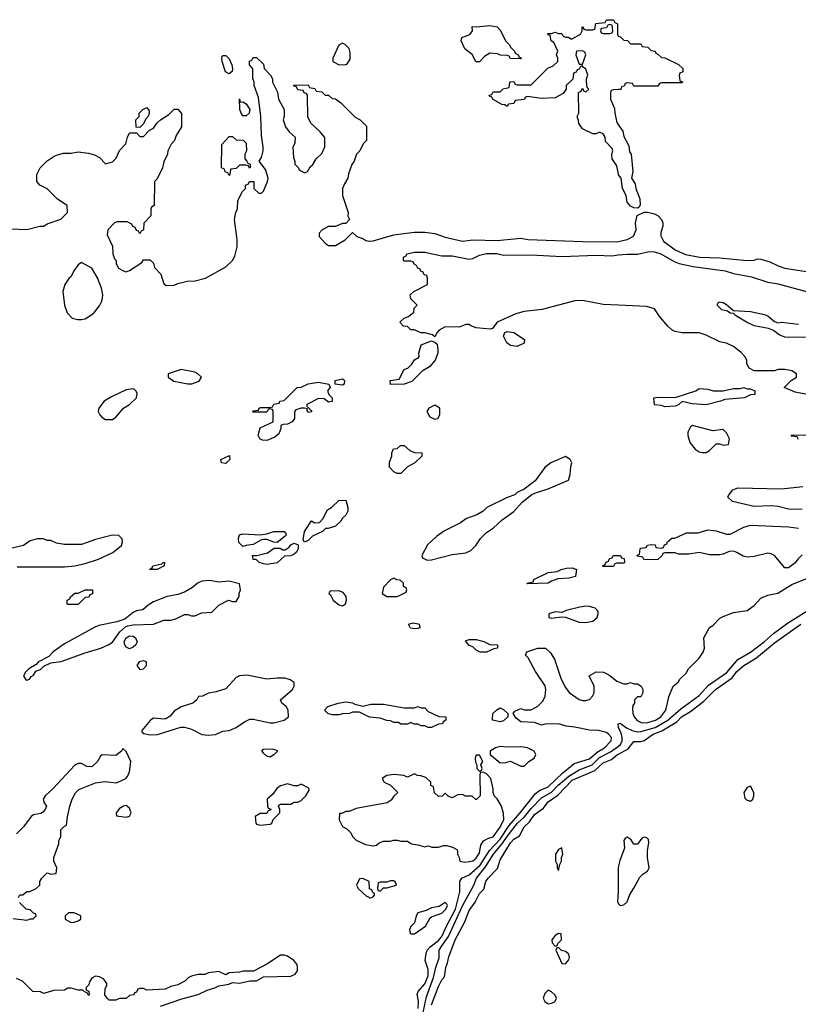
# Model space of a CAD drawing. Header units: inches. Extents: x 2348341 to 2479810, y 460419 to 613669.
# Tile 270 of 656: x 2386509 to 2391048, y 542715 to 548454. Entities that reach past the tile are written whole.
import ezdxf

# ---------------------------------------------------------------- set-up
doc = ezdxf.new("R2010")
doc.units = ezdxf.units.IN
doc.header["$MEASUREMENT"] = 0
doc.layers.add('C3584', color=7, linetype='Continuous')
doc.layers.add('C3594', color=7, linetype='Continuous')

msp = doc.modelspace()

# ---------------------------------------------------------------- linework, layer by layer
at = {"layer": 'C3584', "color": 2}
for points, elevation in [([(2390000, 547553.2), (2389990, 547601.2), (2389962.4, 547642.4), (2389960.7, 547670), (2389966, 547690), (2389962.7, 547702.7), (2389924.1, 547744.1), (2389921.2, 547770), (2389910, 547788.7), (2389890, 547798), (2389870, 547788), (2389850, 547788), (2389790, 547818), (2389768.4, 547848.4), (2389767.3, 547867.3), (2389758, 547890), (2389768, 547910), (2389766, 548030), (2389782, 548038), (2389790, 548054), (2389798, 548038), (2389810, 548034), (2389826, 548050), (2389818, 548058), (2389813.2, 548093.2), (2389812.7, 548110), (2389821.2, 548130), (2389810, 548166), (2389795.3, 548175.3), (2389790, 548186), (2389778, 548182), (2389770, 548166), (2389758, 548162), (2389752.7, 548147.3), (2389738, 548142), (2389732.7, 548107.3), (2389694, 548070), (2389694, 548050), (2389676.9, 548023.1), (2389630, 547998), (2389550, 547995.3), (2389470, 548006), (2389458, 548002), (2389450, 547988), (2389398, 547982), (2389390, 547966), (2389358, 547962), (2389350, 547948), (2389338, 547958), (2389320.4, 547960.4), (2389268.4, 547988.4), (2389262, 548002), (2389247.3, 548007.3), (2389246, 548014), (2389262, 548018), (2389270, 548034), (2389310, 548034), (2389328.4, 548051.6), (2389362, 548058), (2389366, 548090), (2389370, 548092), (2389390, 548094), (2389398, 548078), (2389410, 548074), (2389490, 548074), (2389590, 548174), (2389616.4, 548183.6), (2389646, 548210), (2389646, 548230), (2389638, 548250), (2389646, 548270), (2389622, 548322), (2389608, 548330), (2389602, 548362), (2389590, 548366), (2389587.3, 548372.7), (2389610, 548374), (2389630, 548382), (2389650, 548374), (2389670, 548374), (2389678, 548358), (2389692, 548352), (2389708, 548352), (2389722, 548342), (2389730, 548342), (2389778, 548370), (2389788, 548390), (2389788, 548412), (2389794, 548410), (2389798, 548398), (2389810, 548394), (2389850, 548394), (2389862, 548398), (2389867.3, 548432.7), (2389922, 548438), (2389930, 548454), (2389970, 548454), (2389978, 548438), (2389994, 548430), (2389994, 548370), (2389998, 548358), (2390000, 548357.3)], 46), ([(2386410, 547236), (2386550, 547230.8), (2386626, 547250), (2386650, 547251.3), (2386670, 547264.7), (2386748.9, 547291.1), (2386788, 547330), (2386786, 547370), (2386730, 547408), (2386670, 547468), (2386626, 547490), (2386608, 547510), (2386608.9, 547551.1), (2386628, 547590), (2386669.3, 547630.7), (2386710, 547658), (2386730, 547666), (2386764.7, 547675.3), (2386810, 547676), (2386850, 547682.8), (2386910, 547676), (2386945.4, 547665.4), (2386974, 547650), (2387010, 547614), (2387050, 547626), (2387072.3, 547647.7), (2387090, 547692), (2387128, 547730), (2387138, 547770), (2387150, 547794), (2387190, 547794), (2387210, 547774), (2387230, 547774), (2387266, 547810), (2387290, 547822), (2387308.9, 547851.1), (2387329.1, 547870.9), (2387378, 547902), (2387410, 547932), (2387430, 547932), (2387452.7, 547907.3), (2387452, 547830), (2387422, 547778), (2387411.3, 547750), (2387391.1, 547728.9), (2387372, 547690), (2387371.3, 547670), (2387350, 547626), (2387342, 547590), (2387310, 547526), (2387294, 547510), (2387292, 547370), (2387278, 547362), (2387274, 547350), (2387274, 547310), (2387232.7, 547267.3), (2387231.6, 547228.4), (2387218, 547222), (2387210, 547206), (2387202, 547222), (2387190, 547226), (2387182, 547242), (2387166, 547250), (2387162, 547262), (2387136.4, 547276.4), (2387076.4, 547276.4), (2387062, 547270), (2387022, 547230), (2387019.6, 547199.6), (2387050, 547134), (2387051.3, 547090), (2387061, 547061), (2387071.3, 547050), (2387072, 547030), (2387085.4, 547005.4), (2387114, 546990), (2387130, 546984.7), (2387150, 546991.3), (2387220.4, 547039.6), (2387230, 547054), (2387270, 547054), (2387290, 547034), (2387294, 547010), (2387331.3, 546970), (2387350, 546914), (2387365.4, 546905.4), (2387410, 546906), (2387430, 546916), (2387486, 546930), (2387531.1, 546931.1), (2387591.9, 546948.1), (2387710, 547014), (2387749.2, 547050), (2387764.1, 547075.9), (2387777.2, 547130), (2387777.2, 547170), (2387762, 547290), (2387768.4, 547331.6), (2387778, 547350), (2387780.4, 547399.6), (2387808.4, 547451.6), (2387826, 547470), (2387826, 547490), (2387842, 547498), (2387848.4, 547511.6), (2387874, 547510), (2387874, 547470), (2387903.6, 547443.6), (2387918, 547442), (2387930, 547454), (2387953.2, 547510), (2387957.2, 547530), (2387941.2, 547581.2), (2387906, 547630), (2387918, 547650), (2387928.7, 547690), (2387929, 547710), (2387918, 547778), (2387914, 547890), (2387900.4, 548000.4), (2387875.3, 548070), (2387875.3, 548090), (2387868.4, 548111.6), (2387867.3, 548167.3), (2387848, 548190), (2387848.4, 548211.6), (2387862, 548218), (2387870, 548234), (2387890, 548234), (2387930, 548194), (2387934, 548170), (2387971.1, 548131.1), (2387982, 548110), (2387982, 548090), (2388011.6, 548031.6), (2388018, 547990), (2388051.1, 547931.1), (2388051.3, 547890), (2388044.7, 547870), (2388058, 547830), (2388079.6, 547799.6), (2388114, 547770), (2388112.7, 547732.7), (2388102, 547710), (2388104.7, 547650), (2388112.7, 547627.3), (2388112.7, 547612.7), (2388134, 547590), (2388138, 547578), (2388170, 547562), (2388186, 547570), (2388203.1, 547596.9), (2388218, 547610), (2388236.4, 547643.6), (2388270, 547674), (2388287.3, 547712.7), (2388287.3, 547767.3), (2388260.4, 547800.4), (2388206, 547850), (2388188.4, 547888.4), (2388186, 548010), (2388182, 548022), (2388168, 548028), (2388162, 548042), (2388130, 548046), (2388122, 548062), (2388107.3, 548067.3), (2388107.3, 548072.7), (2388190, 548074), (2388198, 548058), (2388230, 548052), (2388238, 548038), (2388270, 548034), (2388290, 548014), (2388310, 548014), (2388330, 547994), (2388350, 547992), (2388382, 547970), (2388465.4, 547885.4), (2388494, 547870), (2388530, 547834), (2388531.3, 547750), (2388512, 547730), (2388492, 547690), (2388472, 547670), (2388458, 547630), (2388444.7, 547610), (2388425.4, 547554.6), (2388422, 547530), (2388402, 547498), (2388391.3, 547470), (2388391, 547430), (2388424.7, 547330), (2388422, 547310), (2388431.6, 547288.4), (2388410, 547266), (2388390, 547266), (2388350, 547248), (2388310, 547248), (2388271.6, 547228.4), (2388254, 547210), (2388254, 547190), (2388292, 547150), (2388310, 547138), (2388350, 547138), (2388406, 547170), (2388450, 547214), (2388474, 547190), (2388510, 547178), (2388527.3, 547167.3), (2388550, 547162.8), (2388570, 547164), (2388690, 547199.3), (2388733.4, 547206.6), (2388810, 547214.9), (2388870, 547215.5), (2388930, 547207.7), (2388990, 547186.4), (2389090, 547163.1), (2389150, 547170.6), (2389292.7, 547167.3), (2389430, 547180.7), (2389473.7, 547173.7), (2389790, 547160.5), (2389990, 547159.3), (2390000, 547161.6)], 46), ([(2390000, 548046.9), (2389970, 548046), (2389958, 548042), (2389954, 548030), (2389954, 547990), (2389976.9, 547936.9), (2389978, 547910), (2389990, 547854), (2390000, 547839.8)], 46), ([(2390000, 546790.5), (2389910, 546794.5), (2389790, 546818), (2389744.5, 546815.5), (2389555.2, 546764.8), (2389450, 546752.7), (2389401.4, 546738.6), (2389292, 546690), (2389266, 546654), (2389250.8, 546649.2), (2389170, 546658), (2389138, 546670), (2389130, 546678), (2389110, 546678), (2389070, 546662), (2388990, 546664), (2388955.3, 546644.7), (2388942, 546630), (2388930, 546606), (2388916.4, 546616.4), (2388870, 546628), (2388848.4, 546628.4), (2388810, 546646), (2388790, 546646), (2388770, 546666), (2388747.3, 546667.3), (2388726, 546690), (2388750, 546714), (2388776.4, 546723.6), (2388806, 546750), (2388808.4, 546771.6), (2388826, 546790), (2388790, 546826), (2388786, 546850), (2388806, 546870), (2388886, 546910), (2388886, 546950), (2388882, 546962), (2388867.3, 546967.3), (2388862, 546982), (2388847.3, 546987.3), (2388842, 547002), (2388830, 547006), (2388822, 547022), (2388808, 547028), (2388802, 547042), (2388790, 547046), (2388750, 547046), (2388746, 547050), (2388746, 547070), (2388762, 547078), (2388766, 547090), (2388810, 547098), (2388870, 547098), (2388970, 547078), (2389030, 547078), (2389130, 547058), (2389150, 547062), (2389190, 547082), (2389230, 547090.7), (2389290, 547090.8), (2389330, 547082), (2389490, 547082.8), (2389670, 547073.4), (2389870, 547080.5), (2389961.5, 547078.5), (2390000, 547082.5)], 42), ([(2386494.6, 545265.4), (2386770, 545264), (2386830, 545270.8), (2386890, 545284), (2386968, 545310), (2387051.7, 545348.3), (2387102, 545390), (2387108, 545410), (2387107.3, 545427.3), (2387087.3, 545447.3), (2387050, 545448.7), (2386950, 545424), (2386870, 545395.3), (2386770, 545395.3), (2386723.1, 545403.1), (2386690, 545418), (2386670, 545418), (2386647.3, 545427.3), (2386610, 545428), (2386570, 545415.3), (2386530.8, 545389.2), (2386430, 545365.2)], 46), ([(2390000, 545286), (2389990, 545286), (2389978, 545282), (2389970, 545266), (2389910, 545266), (2389906, 545270), (2389922, 545278), (2389927.3, 545292.7), (2389942, 545298), (2389947.3, 545312.7), (2389962, 545318), (2389968.4, 545331.6), (2390000, 545331.6)], 42), ([(2388832.9, 542690), (2388833.9, 542733.9), (2388825.4, 542774.6), (2388832, 542790), (2388870, 542834.9), (2388890, 542881), (2388890, 542918), (2388873.2, 542970), (2388878, 543010), (2388885.1, 543030), (2388902, 543050), (2388950, 543086.5), (2388970.8, 543110), (2388997.2, 543170), (2389050, 543268.7), (2389075.4, 543370), (2389074.5, 543430), (2389086, 543450), (2389130, 543470.3), (2389193.5, 543526.5), (2389247.9, 543612.1), (2389310, 543678), (2389363, 543757), (2389426.9, 543830), (2389515.8, 543944.2), (2389538.7, 543961.3), (2389590, 543981.7), (2389675.2, 544064.8), (2389741.8, 544118.2), (2389830, 544145.7), (2389874.7, 544185.3), (2389918, 544210), (2389957.2, 544250), (2389959, 544270), (2389942, 544290), (2389930, 544299), (2389886, 544310), (2389830, 544313.2), (2389746, 544330), (2389695.1, 544335.1), (2389650, 544349), (2389571.6, 544348.4), (2389550, 544342), (2389510, 544358), (2389430, 544362), (2389403.1, 544383.1), (2389386, 544410), (2389396.4, 544423.6), (2389430, 544438), (2389450, 544432), (2389490, 544432), (2389530, 544452), (2389558, 544482), (2389572.7, 544510), (2389576, 544550), (2389571.8, 544571.8), (2389515.5, 544655.5), (2389474, 544734), (2389458, 544750), (2389466, 544770), (2389530, 544791.3), (2389574, 544790), (2389603.6, 544763.6), (2389626.4, 544726.4), (2389666, 544610), (2389690, 544562), (2389711.6, 544531.6), (2389770, 544491.3), (2389790, 544484.7), (2389810, 544484.7), (2389830, 544492), (2389848, 544510), (2389858, 544530), (2389858, 544570), (2389828, 544630), (2389870, 544652), (2389914, 544650), (2389950, 544631.3), (2389990, 544598), (2390000, 544594)], 42), ([(2390000, 544329), (2389999.5, 544330), (2389998, 544350), (2390000, 544350.5)], 38), ([(2386502, 543338), (2386510, 543352), (2386527.3, 543352.7), (2386550, 543372), (2386567.3, 543372.7), (2386606, 543390), (2386626, 543410), (2386626, 543430), (2386638, 543450), (2386670, 543482), (2386690, 543474), (2386722, 543478), (2386726, 543510), (2386708.7, 543548.7), (2386708.7, 543570), (2386738, 543650), (2386738, 543670), (2386748, 543690), (2386748.4, 543731.6), (2386770, 543754), (2386782, 543758), (2386787.3, 543807.3), (2386802, 543870), (2386814, 543910), (2386833.6, 543946.4), (2386854, 543966), (2386950, 544004.7), (2387006, 544014), (2387073.6, 544006.4), (2387128, 544030), (2387138, 544042), (2387148.7, 544070), (2387156, 544130), (2387130, 544188), (2387110, 544206), (2387102, 544190), (2387070, 544164), (2386990, 544168), (2386979.6, 544160.4), (2386962, 544130), (2386930, 544098), (2386900.4, 544100.4), (2386870, 544118), (2386850, 544118), (2386830, 544108), (2386702.8, 543970), (2386657.3, 543930), (2386646.8, 543910), (2386651, 543890), (2386664.7, 543870), (2386658, 543850), (2386644.5, 543835.5), (2386633, 543827), (2386590, 543819.3), (2386576, 543810), (2386530.6, 543749.4), (2386490, 543709)], 46), ([(2388856.5, 542650), (2388881, 542759), (2388921.8, 542870), (2388934, 542930), (2388954.5, 542985.5), (2388955.3, 543030), (2388965.1, 543050), (2389009, 543110), (2389090, 543288.4), (2389155.8, 543410), (2389171.1, 543450), (2389224.4, 543515.6), (2389270.8, 543590), (2389324.7, 543655.3), (2389350, 543693.6), (2389411.9, 543770), (2389452.1, 543807.9), (2389490, 543856.9), (2389550, 543918.5), (2389610, 543951.1), (2389648.3, 543991.7), (2389710, 544044.3), (2389770, 544081.6), (2389845.4, 544110), (2389890, 544153.7), (2389953.8, 544186.2), (2390000, 544219.6)], 38), ([(2388910, 542711.3), (2388950, 542818), (2388970, 542858), (2388985.2, 542874.8), (2388993.2, 542930), (2389003.9, 542956.1), (2389010, 542992), (2389047.8, 543090), (2389104.2, 543195.8), (2389130, 543261), (2389165.1, 543310), (2389190, 543360.7), (2389213.8, 543386.2), (2389227.3, 543430), (2389239.3, 543450), (2389293.8, 543506.2), (2389310, 543556), (2389370, 543656.3), (2389390, 543677.1), (2389422.7, 543697.3), (2389449.6, 543750), (2389481, 543779), (2389510, 543822), (2389562.4, 543857.6), (2389590, 543894.4), (2389646.2, 543933.8), (2389730, 544020.3), (2389861.6, 544078.4), (2389910, 544122.4), (2389958.6, 544141.4), (2389994.5, 544170), (2390000, 544173.1)], 34), ([(2390000, 543521.1), (2389997.3, 543510), (2389998.8, 543370), (2389994.8, 543314.8), (2389999.8, 543299.8), (2390000, 543299.6)], 34), ([(2386470, 543214), (2386550, 543204.7), (2386572.7, 543212.7), (2386587.3, 543212.7), (2386606, 543230), (2386602, 543242), (2386590, 543246), (2386570, 543266), (2386546, 543270), (2386507.3, 543307.3)], 46), ([(2387330, 542704.7), (2387453.6, 542746.4), (2387550, 542771), (2387602, 542798), (2387646, 542810), (2387670, 542822), (2387727.3, 542832.7), (2387750, 542842), (2387790, 542838), (2387851.6, 542851.6), (2387890, 542852), (2387930, 542874), (2388090, 542878), (2388115.3, 542890), (2388128, 542910), (2388128, 542930), (2388127.3, 542947.3), (2388108, 542970), (2388070, 542995.3), (2388050, 543002), (2388030, 543002), (2387950, 542948), (2387871.6, 542908.4), (2387811.6, 542908.4), (2387790, 542902), (2387730, 542898), (2387710, 542886), (2387670, 542906), (2387610, 542898), (2387588.4, 542888.4), (2387550, 542888), (2387510, 542878), (2387491.1, 542868.9), (2387470.9, 542849.1), (2387430, 542828.7), (2387390, 542818), (2387356.9, 542803.1), (2387250, 542798), (2387230, 542806), (2387210, 542806), (2387198, 542802), (2387190, 542786), (2387178, 542782), (2387174, 542770), (2387150, 542766), (2387130, 542748), (2387090, 542748), (2387070, 542738), (2387030, 542738), (2387018, 542750), (2387006, 542770), (2387007.3, 542807.3), (2387016.4, 542823.6), (2387016.4, 542836.4), (2387000.4, 542860.4), (2386974.6, 542874.6), (2386950, 542878), (2386930, 542868), (2386918, 542850), (2386911.6, 542828.4), (2386894, 542810), (2386898, 542798), (2386911.6, 542791.6), (2386914, 542770), (2386910, 542766), (2386902, 542782), (2386887.3, 542787.3), (2386878, 542798), (2386850, 542798), (2386810, 542808), (2386790, 542808), (2386770, 542798), (2386705.4, 542794.6), (2386650, 542778), (2386630, 542788), (2386586, 542790), (2386526, 542850), (2386490, 542866)], 46)]:
    msp.add_lwpolyline(points, dxfattribs=dict(at, elevation=elevation))
for points, elevation in [([(2389430, 548226), (2389370, 548228), (2389362, 548242), (2389350, 548246), (2389312.7, 548247.3), (2389294.6, 548254.6), (2389250, 548258), (2389219.6, 548240.4), (2389190, 548208), (2389168.9, 548208.9), (2389148, 548250), (2389104.8, 548284.8), (2389082, 548330), (2389086, 548350), (2389133.2, 548366.8), (2389148, 548390), (2389146, 548414), (2389172, 548412), (2389250, 548421), (2389291.6, 548411.6), (2389311.6, 548391.6), (2389342, 548330), (2389362, 548310), (2389371.6, 548291.6), (2389394, 548270), (2389398, 548258), (2389414, 548250), (2389418, 548238), (2389434, 548230)], 46), ([(2389950, 548426), (2389938, 548422), (2389930, 548406), (2389898, 548402), (2389894, 548390), (2389898, 548378), (2389910, 548374), (2389950, 548374), (2389962, 548378), (2389966, 548390), (2389962, 548422)], 46), ([(2388390, 548318), (2388370, 548306), (2388334, 548230), (2388334, 548210), (2388371.6, 548191.6), (2388410, 548192), (2388420.4, 548199.6), (2388436.4, 548223.6), (2388436.4, 548263.6), (2388430, 548286), (2388406, 548310)], 50), ([(2387730, 548139.3), (2387709.6, 548149.6), (2387689.7, 548209.7), (2387687.5, 548232.5), (2387690, 548242), (2387695.3, 548244.7), (2387710, 548246), (2387730, 548226), (2387745.5, 548190), (2387750.4, 548170), (2387747.3, 548152.7)], 46), ([(2389790, 548273.2), (2389754, 548270), (2389751.3, 548250), (2389770, 548194), (2389790, 548194), (2389809, 548250), (2389804, 548264)], 46), ([(2387794, 547974), (2387810, 547976), (2387830, 547962.8), (2387850.5, 547930.5), (2387847.3, 547910), (2387830, 547892.7), (2387810, 547893.2), (2387799.5, 547910), (2387792, 547930), (2387790, 547992)], 46), ([(2387210, 547826), (2387187.3, 547827.3), (2387186, 547870), (2387206, 547890), (2387206, 547910), (2387226, 547930), (2387250, 547942), (2387263.6, 547923.6), (2387264.7, 547910), (2387258, 547890), (2387244.7, 547875.3), (2387230, 547846)], 46), ([(2387848.4, 547588.4), (2387842, 547602), (2387830, 547606), (2387790, 547606), (2387770, 547586), (2387738, 547582), (2387734, 547550), (2387730, 547546), (2387722, 547562), (2387707.3, 547567.3), (2387702, 547582), (2387686, 547590), (2387687.3, 547727.3), (2387730, 547774), (2387750, 547774), (2387770, 547754), (2387811, 547751), (2387830, 547734), (2387831.3, 547690), (2387822, 547670), (2387822, 547642), (2387834, 547630), (2387838, 547618), (2387852.7, 547612.7), (2387852.7, 547592.7)], 46), ([(2386870, 547038), (2386850, 547026), (2386824.7, 546990), (2386810, 546958), (2386795.3, 546944.7), (2386771.3, 546910), (2386761, 546870), (2386770.8, 546790), (2386785.2, 546745.2), (2386814.8, 546714.8), (2386846.4, 546706.4), (2386870, 546706), (2386890, 546710.8), (2386930, 546734.8), (2386945.2, 546750), (2386973.8, 546786.2), (2386986, 546810), (2386992.7, 546830), (2386993.2, 546850), (2386985.2, 546890), (2386962, 546950), (2386930, 547006)], 46), ([(2389410, 546549), (2389370, 546555.3), (2389348.7, 546570), (2389328.7, 546610), (2389338, 546630), (2389350, 546636), (2389390, 546631), (2389452, 546590), (2389450, 546568)], 42), ([(2388670, 546328), (2388668.4, 546351.6), (2388722, 546358), (2388750, 546414), (2388774.6, 546425.4), (2388794.6, 546445.4), (2388810, 546472), (2388834.6, 546485.4), (2388838, 546490), (2388835.3, 546510), (2388850, 546558), (2388910, 546582), (2388930, 546574), (2388942, 546562), (2388946, 546530), (2388946, 546510), (2388931, 546470), (2388898, 546430), (2388855.3, 546404.7), (2388795.3, 546344.7), (2388750, 546328.7)], 42), ([(2387450, 546414), (2387374, 546390), (2387374, 546370), (2387406.8, 546346.8), (2387490, 546331.3), (2387511.6, 546331.6), (2387550, 546344.7), (2387558, 546350), (2387568, 546370), (2387548, 546390), (2387530, 546399)], 46), ([(2388310, 546223.7), (2388283.7, 546243.7), (2388250, 546245.2), (2388182, 546210), (2388182, 546202), (2388210, 546174), (2388210, 546168.7), (2388190, 546165.2), (2388182, 546178), (2388186, 546186), (2388168.9, 546188.9), (2388150, 546189), (2388119.6, 546180.4), (2388110.9, 546169.1), (2388110.5, 546130), (2388097.3, 546110), (2388070, 546096), (2388044.7, 546095.3), (2388031, 546089), (2388031, 546071), (2388019.4, 546040.6), (2387998.2, 546021.8), (2387970, 546008.4), (2387950, 546001.1), (2387923.5, 546003.5), (2387908.7, 546010), (2387899, 546030), (2387910, 546074), (2387986, 546110), (2387986, 546170), (2387982, 546182), (2387970, 546186), (2387958, 546182), (2387950, 546166), (2387870, 546166), (2387866, 546170), (2387870, 546174), (2387902, 546178), (2387906, 546190), (2387912.7, 546192.7), (2387970, 546194), (2387982, 546198), (2387990, 546212), (2388022, 546218), (2388026, 546230), (2388050, 546234), (2388126, 546310), (2388150, 546312), (2388190, 546331.3), (2388250, 546342), (2388312, 546330), (2388318, 546310), (2388306, 546294), (2388305.4, 546285.4), (2388311, 546270), (2388330.7, 546250), (2388330, 546229.2)], 42), ([(2388390, 546323.7), (2388349, 546329), (2388348.7, 546350), (2388390, 546360.7), (2388396.7, 546356.7), (2388402.8, 546350), (2388401, 546330)], 42), ([(2387170, 546302), (2387130, 546297.2), (2387043.4, 546256.6), (2387001, 546230), (2386971, 546190), (2386966.8, 546170), (2386976, 546150), (2386990, 546136), (2387010, 546124), (2387050, 546122.8), (2387070, 546138), (2387113.2, 546190), (2387150, 546210.7), (2387189.2, 546250), (2387194.6, 546274.6), (2387188.9, 546288.9), (2387178, 546298)], 46), ([(2388930, 546208), (2388894, 546190), (2388882, 546170), (2388899.6, 546139.6), (2388930, 546124.7), (2388946, 546130), (2388958, 546150), (2388958, 546190)], 46), ([(2388710, 545808), (2388690, 545818), (2388665.2, 545845.2), (2388664.7, 545875.3), (2388678, 545910), (2388678, 545930), (2388687.3, 545952.7), (2388710, 545954), (2388728.4, 545971.6), (2388750, 545972), (2388783.6, 545943.6), (2388810, 545932), (2388854, 545930), (2388854, 545910), (2388812, 545870), (2388770, 545848), (2388730, 545808)], 42), ([(2387710, 545867.3), (2387686, 545870), (2387682, 545890), (2387732.7, 545912.7), (2387733.4, 545890)], 42), ([(2389690, 545908.7), (2389604.7, 545870), (2389570, 545844), (2389514.4, 545765.6), (2389450, 545718), (2389410, 545698), (2389396, 545684), (2389350, 545668.7), (2389232, 545610), (2389210.6, 545589.4), (2389173, 545567), (2389113.7, 545546.3), (2389078.5, 545521.5), (2388985.2, 545474.8), (2388938, 545442), (2388886.4, 545393.6), (2388854, 545330), (2388858, 545318), (2388883.6, 545303.6), (2388910, 545304.7), (2389030, 545336), (2389110, 545346), (2389139.3, 545360.7), (2389168.7, 545390), (2389195.3, 545430), (2389230, 545464.7), (2389269.3, 545490.7), (2389322, 545538), (2389390, 545586.8), (2389438, 545642), (2389494, 545686), (2389521.2, 545698.8), (2389590, 545718.8), (2389708, 545770), (2389718, 545802), (2389722, 545850), (2389728, 545870), (2389718, 545890)], 46), ([(2388170, 545408), (2388162, 545422), (2388169.3, 545470), (2388210, 545532), (2388230, 545522), (2388256.4, 545523.6), (2388276.4, 545543.6), (2388303.1, 545596.9), (2388326, 545610), (2388370, 545652), (2388410, 545654), (2388422, 545610), (2388422, 545590), (2388410, 545566), (2388391.3, 545548.7), (2388382, 545530), (2388350, 545502), (2388308, 545488), (2388292, 545488), (2388274, 545470), (2388216.9, 545443.1), (2388190, 545418)], 42), ([(2388010, 545406), (2387990, 545408), (2387950, 545424), (2387930, 545424), (2387918, 545422), (2387870, 545395.3), (2387830, 545388.7), (2387810, 545384), (2387786.3, 545406.3), (2387784, 545430), (2387790, 545451.3), (2387810, 545458), (2387910, 545452), (2387950, 545458), (2387991.1, 545471.1), (2388051.1, 545471.1), (2388059.6, 545459.6), (2388062, 545450), (2388056.9, 545443.1)], 42), ([(2387950, 545278), (2387930, 545282), (2387906, 545290), (2387887.3, 545307.3), (2387870, 545308), (2387866, 545330), (2387891.6, 545331.6), (2387953.2, 545346.8), (2387992.7, 545372.7), (2388027.3, 545372.7), (2388043.6, 545363.6), (2388056.4, 545363.6), (2388080.4, 545379.6), (2388090, 545392), (2388110, 545402), (2388132.7, 545392.7), (2388132, 545370), (2388122, 545350), (2388110, 545338), (2388090, 545328), (2388052.7, 545327.3), (2388010, 545288.7)], 42), ([(2387310, 545249.2), (2387266, 545250), (2387282, 545258), (2387286, 545270), (2387338, 545282), (2387346, 545290), (2387354, 545290), (2387352, 545270)], 42), ([(2389470, 545166), (2389466, 545170), (2389502, 545178), (2389506, 545190), (2389590, 545230.8), (2389642, 545238), (2389666, 545250), (2389696.9, 545256.9), (2389730, 545258), (2389754, 545250), (2389750, 545208), (2389710, 545198), (2389645.4, 545194.6), (2389610, 545182), (2389590, 545168.7)], 42), ([(2387614.8, 545185.2), (2387570, 545181.2), (2387544.7, 545170), (2387516.4, 545143.6), (2387470, 545117), (2387430, 545103.7), (2387368.6, 545091.4), (2387290, 545061.2), (2387258.5, 545041.5), (2387226.8, 545013.2), (2387190, 545008), (2387170, 544999), (2387121.1, 544958.9), (2387076, 544944), (2386970, 544923.6), (2386946.1, 544913.9), (2386770, 544816.2), (2386704.9, 544770), (2386678.5, 544741.5), (2386618, 544710), (2386604.5, 544695.5), (2386562, 544670), (2386542, 544650), (2386532, 544630), (2386542, 544610), (2386550, 544604.7), (2386566, 544610), (2386575.3, 544624.7), (2386590, 544634), (2386604, 544656), (2386630, 544666), (2386650, 544686), (2386690, 544706), (2386750, 544713), (2386890, 544763.8), (2386982, 544790), (2387024, 544810), (2387050, 544824.9), (2387093.4, 544886.6), (2387125.4, 544914.6), (2387138.9, 544921.1), (2387170, 544927.3), (2387290, 544930.7), (2387350, 544953), (2387390, 544954), (2387418.6, 544961.4), (2387470, 544986), (2387490, 544986.8), (2387510, 544978.8), (2387530, 544978.8), (2387570, 544997.3), (2387630, 545001), (2387670, 545042), (2387726, 545070), (2387750, 545062), (2387770, 545062), (2387788.4, 545091.6), (2387788.7, 545110), (2387795.3, 545130), (2387790, 545166), (2387730, 545180.9), (2387670, 545176)], 46), ([(2388690, 545198), (2388670, 545188), (2388630, 545146), (2388622, 545110), (2388650, 545092), (2388710, 545091.3), (2388730, 545102), (2388762, 545118), (2388766, 545130), (2388762, 545142), (2388746, 545150), (2388746, 545170), (2388727.3, 545187.3), (2388708.4, 545188.4)], 46), ([(2386790, 545046), (2386786, 545050), (2386786, 545070), (2386802, 545078), (2386806, 545090), (2386830, 545112), (2386850, 545112), (2386890, 545131.3), (2386934, 545130), (2386932.7, 545107.3), (2386918, 545102), (2386912.7, 545087.3), (2386890, 545086), (2386850, 545046)], 42), ([(2388370, 545125.2), (2388318, 545122), (2388312, 545110), (2388321, 545101), (2388335.5, 545070), (2388370, 545042.4), (2388390, 545038), (2388409.2, 545050), (2388415.1, 545070), (2388412, 545092), (2388395.5, 545115.5)], 46), ([(2389810, 545036), (2389774, 545030), (2389694, 545010), (2389670, 544998), (2389630, 545002), (2389594, 544990), (2389594, 544970), (2389610, 544966), (2389670, 544974), (2389690, 544972), (2389770, 544942), (2389810, 544940.5), (2389850, 544947.7), (2389875.3, 544970), (2389882, 544990), (2389880.4, 545000.4), (2389878, 545010), (2389864, 545024), (2389830, 545033.2)], 46), ([(2388810, 544903.7), (2388787.9, 544907.9), (2388775.3, 544930), (2388802, 544938), (2388832.7, 544932.7), (2388838, 544930), (2388842, 544910), (2388830, 544906)], 42), ([(2387150, 544787.6), (2387130, 544796), (2387121.6, 544810), (2387118, 544830), (2387130, 544851.8), (2387150, 544862), (2387170, 544861.3), (2387183.8, 544850), (2387192.9, 544827.1), (2387185.5, 544810), (2387170, 544796.2)], 42), ([(2389192.7, 544767.3), (2389170, 544778), (2389150, 544798), (2389130, 544806), (2389107.3, 544832.7), (2389130, 544842), (2389170, 544842), (2389214, 544830), (2389250, 544812), (2389294, 544810), (2389294, 544790), (2389272.7, 544787.3), (2389230, 544768)], 42), ([(2387230, 544717.2), (2387206, 544710), (2387191, 544690), (2387210, 544666.8), (2387230, 544671), (2387249, 544690), (2387248, 544710)], 46), ([(2387832.5, 544632.5), (2387790, 544629.2), (2387770, 544619), (2387710, 544554), (2387655.3, 544535.3), (2387610, 544529), (2387574, 544510), (2387551.6, 544508.4), (2387542, 544490), (2387518, 544470), (2387450, 544449.2), (2387410, 544422.7), (2387385.5, 544394.5), (2387360.7, 544379.3), (2387350, 544376), (2387290, 544382.7), (2387270, 544369), (2387222, 544310), (2387222, 544302), (2387232.7, 544292.7), (2387270, 544286), (2387312.5, 544287.5), (2387449.1, 544330.9), (2387469.1, 544330.9), (2387510, 544318.8), (2387570, 544287.7), (2387610, 544282.8), (2387650, 544287.3), (2387692.9, 544307.1), (2387730, 544311), (2387770, 544327.3), (2387818.6, 544361.4), (2387850, 544376), (2387870, 544376), (2387970, 544356), (2387990, 544356), (2388050, 544371.3), (2388075.3, 544390), (2388074, 544430), (2388062, 544450), (2388038, 544470), (2388028.7, 544490), (2388099, 544550), (2388109, 544570), (2388108.7, 544590), (2388086.3, 544606.3), (2388055.5, 544615.5), (2388010, 544616), (2387950, 544609.3)], 46), ([(2388510, 544452), (2388556.4, 544463.6), (2388630, 544464.7), (2388750, 544442), (2388810, 544442), (2388830, 544451.3), (2388850, 544442), (2388870, 544442), (2388890, 544422), (2388952.7, 544392.7), (2388994, 544390), (2388994, 544370), (2388978, 544362), (2388974, 544350), (2388950, 544348), (2388910, 544328.7), (2388890, 544328.7), (2388870, 544338), (2388850, 544338), (2388830, 544348), (2388808.4, 544348.4), (2388790, 544358), (2388770, 544348), (2388730, 544348), (2388716.4, 544356.4), (2388690, 544358), (2388670, 544368), (2388650, 544368.7), (2388610, 544382), (2388548.9, 544388.9), (2388490, 544418), (2388450, 544418), (2388430.9, 544409.1), (2388391.6, 544408.4), (2388370, 544402), (2388330, 544402), (2388306, 544410), (2388286, 544430), (2388306, 544450), (2388366, 544470), (2388410, 544478), (2388450, 544472), (2388463.6, 544463.6)], 42), ([(2389310, 544362), (2389266, 544370), (2389268, 544410), (2389290, 544432), (2389310, 544442), (2389330, 544434), (2389354, 544410), (2389354, 544390), (2389330, 544368)], 42), ([(2387970, 544155.3), (2387950, 544162), (2387930, 544178), (2387922, 544190), (2387923.1, 544196.9), (2387930, 544202), (2387950, 544204.7), (2387990, 544202), (2388010, 544194), (2388012, 544190), (2387990, 544168.7)], 42), ([(2389310, 544217.2), (2389282, 544210), (2389252, 544190), (2389252, 544170), (2389310, 544122), (2389343.6, 544123.6), (2389370, 544131.3), (2389430, 544102), (2389450, 544102), (2389478, 544130), (2389508, 544150), (2389518, 544170), (2389508, 544190), (2389470, 544209), (2389430, 544216), (2389350, 544213.2)], 46), ([(2389190, 544166), (2389170, 544166), (2389164.7, 544150), (2389165.4, 544125.4), (2389174, 544110), (2389174, 544090), (2389190, 544074), (2389202, 544078), (2389206, 544090), (2389198, 544110), (2389208, 544130)], 46), ([(2389210, 544068), (2389194, 544066), (2389191.6, 544048.4), (2389194, 543930), (2389171.6, 543908.4), (2389168.4, 543908.4), (2389147.3, 543927.3), (2389108, 543928), (2389090, 543938), (2389063.6, 543936.4), (2389030, 543918), (2389007.3, 543927.3), (2388990, 543946), (2388972, 543928), (2388950, 543926), (2388927.3, 543947.3), (2388922, 543982), (2388906, 543990), (2388906, 544010), (2388876.4, 544036.4), (2388847.3, 544047.3), (2388828.4, 544048.4), (2388810, 544058), (2388770, 544038), (2388748, 544048), (2388690, 544054), (2388650, 544048), (2388622, 544030), (2388634, 544010), (2388670, 543992), (2388714, 543950), (2388690, 543928), (2388674.8, 543905.2), (2388650.8, 543889.2), (2388470, 543855.3), (2388430, 543838), (2388410, 543838), (2388386, 543826), (2388374, 543826), (2388372, 543790), (2388391.6, 543751.6), (2388416.9, 543736.9), (2388436.9, 543716.9), (2388452, 543690), (2388470, 543672), (2388525.4, 543645.4), (2388570, 543638), (2388590, 543642), (2388604.7, 543655.3), (2388630, 543664.7), (2388670, 543664.7), (2388689.1, 543670.9), (2388710, 543671), (2388730, 543664.7), (2388770, 543664.7), (2388794, 543650), (2388830, 543644.7), (2388870, 543632), (2388890, 543638), (2388911.6, 543631.6), (2388950, 543631.3), (2388980.2, 543639.8), (2388999.8, 543639.8), (2389031.3, 543631.3), (2389056.9, 543616.9), (2389062, 543610), (2389062, 543590), (2389071.1, 543571.1), (2389074, 543550), (2389104, 543544), (2389130, 543547.7), (2389150, 543551), (2389170, 543567.3), (2389190, 543598), (2389197.2, 543642.8), (2389212.7, 543667.3), (2389238, 543682), (2389270, 543691), (2389310, 543747.7), (2389332.1, 543792.1), (2389330, 543826), (2389317.2, 543870), (2389292.5, 543912.5), (2389275.3, 543930), (2389268.4, 543948.4), (2389268.7, 543970), (2389255.3, 544030), (2389230, 544058)], 46), ([(2388070, 543999), (2388030, 543988.7), (2388007.9, 543972.1), (2387982, 543938), (2387952, 543910), (2387954, 543870), (2387958, 543858), (2387972.7, 543852.7), (2387972.7, 543847.3), (2387958, 543842), (2387950, 543826), (2387910, 543826), (2387882, 543810), (2387884.7, 543770), (2387890, 543764.7), (2387910, 543758), (2387970, 543764.7), (2387978, 543770), (2387987.3, 543792.7), (2388026, 543830), (2388026, 543850), (2388018, 543870), (2388023.1, 543876.9), (2388030, 543882), (2388090, 543882), (2388110, 543892), (2388130, 543892), (2388150, 543902), (2388178, 543930), (2388196.4, 543963.6), (2388194.6, 543974.6), (2388150, 543998), (2388131.1, 543988.9), (2388110, 543988)], 46), ([(2387130, 543874), (2387114, 543870), (2387090, 543855.3), (2387072, 543830), (2387074, 543814), (2387130, 543806), (2387150, 543812), (2387159, 543830), (2387150, 543858)], 46), ([(2389670, 543626), (2389650, 543618), (2389632, 543590), (2389632, 543550), (2389642, 543530), (2389642, 543510), (2389650, 543494), (2389658, 543530), (2389668, 543550), (2389668, 543570), (2389675.3, 543590)], 34), ([(2388510, 543448), (2388490, 543446), (2388472, 543410), (2388482, 543390), (2388530, 543344.7), (2388542, 543342), (2388550, 543334), (2388570, 543342), (2388578, 543350), (2388578, 543358), (2388567.3, 543367.3), (2388562, 543382), (2388548.4, 543388.4), (2388546, 543430)], 46), ([(2388690, 543435.3), (2388670, 543435.3), (2388650, 543426), (2388610, 543426), (2388598, 543422), (2388594, 543390), (2388598, 543378), (2388610, 543374), (2388630, 543394), (2388650, 543394), (2388706, 543410), (2388698, 543430)], 46), ([(2388990, 543308), (2388955.3, 543284.7), (2388910, 543277.2), (2388878.8, 543261.2), (2388830, 543248.7), (2388820.7, 543230), (2388810.7, 543189.3), (2388790, 543168), (2388781, 543150), (2388784.7, 543130), (2388790, 543124.7), (2388810, 543126), (2388875.3, 543170), (2388902, 543218), (2388910, 543224.7), (2388970, 543246), (2388993.2, 543270), (2389002, 543290), (2388999, 543299)], 46), ([(2386827.3, 543247.3), (2386792.7, 543247.3), (2386774, 543230), (2386774, 543210), (2386810, 543192), (2386827.3, 543192.7), (2386850, 543202), (2386866, 543210), (2386866, 543230)], 46), ([(2389650, 543128), (2389630, 543115.3), (2389612, 543090), (2389612.7, 543072.7), (2389630, 543054), (2389642, 543058), (2389646, 543070), (2389668, 543090), (2389666, 543126)], 34), ([(2389650, 543046), (2389638, 543042), (2389634, 543030), (2389670, 542952), (2389690, 542951.3), (2389710, 542974), (2389713.2, 542990), (2389708.9, 543008.9), (2389690, 543022), (2389668.4, 543028.4)], 34), ([(2389590, 542798), (2389570, 542778), (2389561, 542750), (2389570, 542732), (2389590, 542718), (2389610, 542721), (2389628, 542730), (2389639, 542750), (2389630, 542768), (2389610, 542788)], 34)]:
    msp.add_lwpolyline(points, close=True, dxfattribs=dict(at, elevation=elevation))
at = {"layer": 'C3594', "color": 2}
for points, elevation in [([(2390000, 548357.3), (2390012.7, 548352.7), (2390030, 548334), (2390052.7, 548332.7), (2390070, 548314), (2390130, 548314), (2390138, 548298), (2390170, 548294), (2390190, 548274), (2390214, 548270), (2390218, 548258), (2390230, 548254), (2390250, 548234), (2390270, 548232), (2390350, 548192), (2390374, 548170), (2390374, 548150), (2390358, 548142), (2390354, 548130), (2390358, 548098), (2390372.7, 548092.7), (2390370, 548086), (2390250, 548086), (2390238, 548082), (2390230, 548066), (2390090, 548066), (2390082, 548082), (2390050, 548086), (2390038, 548082), (2390032.7, 548067.3), (2390018, 548062), (2390012.7, 548047.3), (2390000, 548046.9)], 46), ([(2390000, 547839.8), (2390024.7, 547804.7), (2390030, 547774), (2390059.6, 547719.6), (2390063.6, 547683.6), (2390074, 547670), (2390082.4, 547570), (2390076.3, 547530), (2390096.7, 547496.7), (2390100.3, 547470), (2390124.6, 547410), (2390125.5, 547374.5), (2390119.3, 547360.7), (2390110, 547356), (2390090, 547358), (2390070, 547366.3), (2390049.8, 547389.8), (2390045.1, 547430), (2390022.9, 547470), (2390016, 547530), (2390000.7, 547550), (2390000, 547553.2)], 46), ([(2390000, 547161.6), (2390050, 547173), (2390087.8, 547192.2), (2390103.6, 547230), (2390099.7, 547270), (2390108.2, 547311.8), (2390150, 547332), (2390168.4, 547331.6), (2390210, 547322), (2390232, 547310), (2390251.3, 547290), (2390258, 547270), (2390258, 547250), (2390246, 547214), (2390246.4, 547193.6), (2390262.3, 547162.3), (2390330, 547112.4), (2390390, 547084.9), (2390474, 547070), (2390590, 547066), (2390750, 547051), (2390790, 547051.3), (2390810, 547061), (2390830, 547058.8), (2390882.5, 547042.5), (2390930, 547018.8), (2390970, 547004.9), (2391093.6, 546986.4)], 46), ([(2390000, 547082.5), (2390050, 547087.7), (2390110, 547087.3), (2390178, 547102), (2390210, 547101.6), (2390246, 547090), (2390324.2, 547044.2), (2390352.7, 547032.7), (2390435.4, 547015.4), (2390622, 546990), (2390670, 546974), (2390774.9, 546954.9), (2390870, 546924), (2390930, 546914), (2391110, 546864.9)], 42), ([(2391170, 546255.1), (2391030, 546282), (2390966, 546310), (2391006, 546350), (2391038, 546370), (2391038, 546390), (2391010, 546408), (2390970, 546415.3), (2390930, 546415.3), (2390910, 546408), (2390790, 546408), (2390762, 546422), (2390748.4, 546448.4), (2390748, 546470), (2390735.3, 546490), (2390714.8, 546514.8), (2390670, 546549), (2390630, 546569), (2390590, 546577.2), (2390510, 546616), (2390469.4, 546629.4), (2390370, 546629.3), (2390330, 546636), (2390310, 546646), (2390287.6, 546667.6), (2390241.6, 546721.6), (2390210, 546768.7), (2390163.1, 546783.1), (2390000, 546790.5)], 42), ([(2391090, 546600.9), (2390970, 546602.7), (2390936.6, 546616.6), (2390902.9, 546642.9), (2390873.6, 546653.6), (2390790, 546669.6), (2390745.2, 546690), (2390682, 546730), (2390670, 546742), (2390650, 546744), (2390634.6, 546754.6), (2390602.7, 546762.7), (2390575.3, 546790), (2390578, 546802), (2390586, 546810), (2390610, 546806), (2390630, 546794.8), (2390670, 546758), (2390770, 546753.4), (2390850, 546735.5), (2390870, 546728), (2390910, 546694), (2390927.7, 546687.7), (2390950, 546690.6), (2391050, 546678.8)], 38), ([(2391050, 546006), (2391042, 546022), (2391007.3, 546027.3), (2391010, 546034), (2391128.4, 546031.6)], 42), ([(2391070, 545599), (2390990, 545601.2), (2390930, 545617.2), (2390890, 545621.2), (2390790, 545617.2), (2390665.2, 545645.2), (2390638, 545670), (2390640.4, 545679.6), (2390665.6, 545714.4), (2390694.6, 545725.4), (2390950, 545718.8), (2391073.7, 545733.7)], 42), ([(2391070, 545334), (2391044.7, 545310), (2391030, 545288.7), (2390990, 545258), (2390970, 545258), (2390908.7, 545330), (2390890, 545341.2), (2390870, 545345.2), (2390790, 545324), (2390750, 545321.2), (2390726.3, 545326.3), (2390690, 545348.7), (2390670, 545355.3), (2390645.4, 545354.6), (2390610, 545338), (2390590, 545335.3), (2390530, 545335.3), (2390470, 545348.7), (2390410, 545338), (2390350, 545338), (2390330, 545346), (2390270, 545346), (2390258, 545342), (2390254, 545330), (2390230, 545308), (2390150, 545306), (2390142, 545322), (2390110, 545326), (2390106, 545330), (2390122, 545338), (2390126, 545370), (2390130, 545374), (2390162, 545378), (2390168.4, 545391.6), (2390190, 545394), (2390212.7, 545392.7), (2390218, 545378), (2390250, 545374), (2390262, 545378), (2390267.3, 545392.7), (2390282, 545398), (2390286, 545410), (2390310, 545432), (2390327.3, 545432.7), (2390396.4, 545463.6), (2390463.6, 545463.6), (2390520.2, 545479.8), (2390570, 545474.8), (2390630, 545456), (2390650, 545456), (2390730, 545496), (2390770, 545506.8), (2390990, 545498.8), (2391050, 545491)], 42), ([(2390000, 545331.6), (2390011.6, 545331.6), (2390018, 545318), (2390032.7, 545312.7), (2390034, 545290), (2390030, 545286), (2390000, 545286)], 42), ([(2390000, 544594), (2390030, 544582), (2390050, 544582), (2390070, 544591.3), (2390090, 544582), (2390110, 544582), (2390132, 544570), (2390142, 544550), (2390142, 544530), (2390130, 544506), (2390110, 544506), (2390094, 544490), (2390094, 544470), (2390083.6, 544456.4), (2390081, 544439), (2390082.8, 544410), (2390090.8, 544390), (2390108.8, 544368.8), (2390136.1, 544356.1), (2390170, 544357), (2390216, 544370), (2390246.6, 544390), (2390276, 544430), (2390292.9, 544507.1), (2390318, 544570), (2390348.4, 544591.6), (2390358, 544610), (2390394.6, 544645.4), (2390408, 544670), (2390470, 544732), (2390493.6, 544766.4), (2390502, 544790), (2390498, 544850), (2390530, 544912), (2390550, 544922), (2390590, 544964.7), (2390610, 544976), (2390670, 544998.8), (2390750, 545010.8), (2390790, 545038.8), (2390830, 545082.8), (2390870, 545098.8), (2390929.1, 545110.9), (2391010, 545161), (2391130, 545210.8)], 42), ([(2390000, 544350.5), (2390010, 544353), (2390046.6, 544326.6), (2390079.1, 544310), (2390110, 544303.2), (2390130, 544304.7), (2390212.7, 544327.3), (2390286.9, 544370), (2390363.3, 544436.7), (2390470, 544514.9), (2390524.8, 544575.2), (2390630.6, 544649.4), (2390695.8, 544724.2), (2390770, 544767.4), (2390850, 544828.9), (2390903.2, 544876.8), (2390984.5, 544935.5), (2391130, 545027)], 38), ([(2390000, 544173.1), (2390055.6, 544204.4), (2390090, 544246.8), (2390130, 544246.8), (2390150, 544252.7), (2390202, 544290), (2390252, 544308), (2390338.9, 544361.1), (2390367.8, 544390), (2390419.5, 544420.5), (2390497.6, 544482.4), (2390565.6, 544550), (2390661.6, 544618.4), (2390690, 544654), (2390729.6, 544690), (2390804.9, 544735.1), (2390910, 544822.4), (2391062, 544930)], 34), ([(2390000, 544219.6), (2390011.8, 544228.2), (2390021.4, 544250), (2390021.2, 544270), (2390015.8, 544295.8), (2390000, 544329)], 38), ([(2390000, 543299.6), (2390010, 543291), (2390030, 543294), (2390050, 543311.3), (2390065.1, 543354.9), (2390090, 543390.8), (2390124.9, 543455.1), (2390144.4, 543475.6), (2390169, 543490), (2390179.3, 543510), (2390169.3, 543570.7), (2390169, 543610), (2390177.5, 543657.5), (2390174.5, 543674.5), (2390164.7, 543684.7), (2390150, 543689), (2390136, 543684), (2390110, 543648), (2390089.1, 543649.1), (2390072.9, 543672.9), (2390050, 543688.7), (2390038, 543682), (2390031.3, 543670), (2390035.3, 543624.7), (2390007.5, 543552.5), (2390000, 543521.1)], 34)]:
    msp.add_lwpolyline(points, dxfattribs=dict(at, elevation=elevation))
for points, elevation in [([(2390750, 546302), (2390770, 546302), (2390794, 546290), (2390794, 546270), (2390770, 546268), (2390734, 546250), (2390619.6, 546240.4), (2390594, 546230), (2390510, 546209.3), (2390430, 546215.3), (2390370, 546228), (2390350, 546208.7), (2390330, 546202), (2390270, 546198), (2390250, 546206), (2390208.9, 546208.9), (2390206, 546250), (2390230, 546254), (2390330, 546251.3), (2390450, 546291.3), (2390470, 546304.7), (2390519.8, 546299.8), (2390551.1, 546291.1), (2390610, 546291.3), (2390670, 546304.7), (2390710, 546304.7), (2390730, 546311)], 42), ([(2390432, 546088), (2390419.6, 546080.4), (2390404.7, 546050), (2390404.7, 546030), (2390416, 545990), (2390446, 545950), (2390470, 545936), (2390490, 545931.3), (2390510, 545932), (2390530, 545942), (2390570, 545982), (2390590, 545982), (2390610, 545974), (2390642, 545978), (2390646, 546010), (2390630, 546046), (2390610, 546066), (2390550, 546058)], 46), ([(2390770, 543986), (2390750, 543978), (2390731, 543950), (2390736, 543916), (2390746.4, 543906.4), (2390770, 543898), (2390782, 543910), (2390788.7, 543930), (2390788.7, 543950)], 34)]:
    msp.add_lwpolyline(points, close=True, dxfattribs=dict(at, elevation=elevation))

doc.saveas('drawing.dxf')
